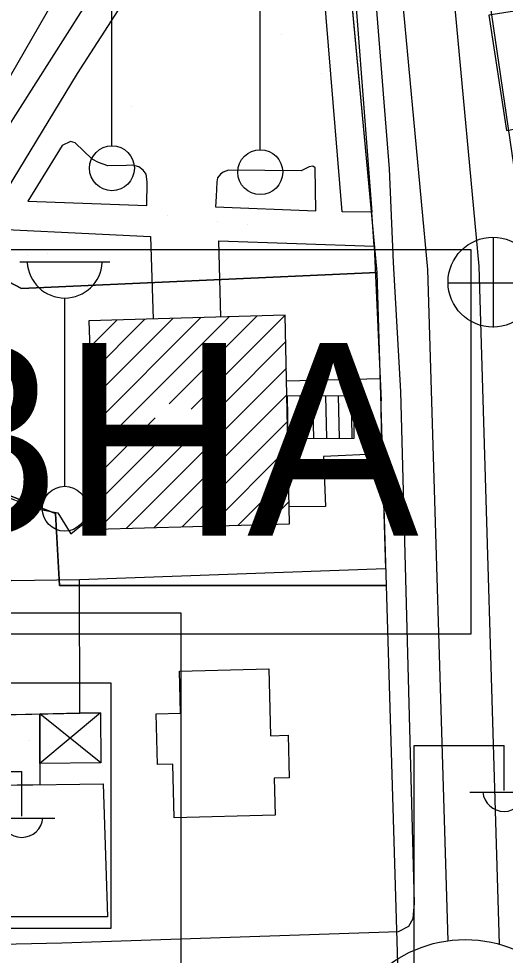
# Model space of a CAD drawing. Extents: x 417997 to 421451, y 4451742 to 4455216.
# Drawn here: x 419537.5 to 419575.4, y 4452801.4 to 4452874.4 of the extents above; entities that cross this region are included whole.
import ezdxf

# ---------------------------------------------------------------- set-up
doc = ezdxf.new("R2010")
doc.units = 0
for name, color, linetype in [('ADA', 7, 'Continuous'), ('ADAKENARI', 7, 'Continuous'), ('B_Betonzemin', 7, 'Continuous'), ('B_Kapi', 7, 'Continuous'), ('B_Merdiven', 7, 'Continuous'), ('B_Mesken', 7, 'Continuous'), ('B_Resmi', 7, 'Continuous'), ('B_Sundurma', 7, 'Continuous'), ('B_Tarama', 7, 'Continuous'), ('Default', 7, 'Continuous'), ('KALDIRIM', 7, 'Continuous'), ('KD_DAIRE', 7, 'Continuous'), ('LJ_SEMBOL', 7, 'Continuous'), ('PL_AYA_PARK_DINLENME', 7, 'Continuous'), ('PL_K_BHA', 7, 'Continuous'), ('PL_OZEL_DONATI', 7, 'Continuous'), ('S_Cad_Sok_Lambasi', 7, 'Continuous'), ('S_Elektrik_Diregi', 7, 'Continuous'), ('S_Rogar_Kapagi', 7, 'Continuous'), ('Sinir_Duvar_tek_tarafa_ait', 7, 'Continuous'), ('TR_PARKALANI', 7, 'Continuous'), ('TR_SAGLIKTESIS', 7, 'Continuous'), ('TR_YONETIMMERK', 7, 'Continuous'), ('Yol_Sose', 7, 'Continuous')]:
    doc.layers.add(name, color=color, linetype=linetype)

# ---------------------------------------------------------------- blocks, each defined once
blk = doc.blocks.new('POINT_DISPLAY')
at = {"layer": 'Default'}
blk.add_line((0, 0), (0, 0), dxfattribs=at)

msp = doc.modelspace()

# ---------------------------------------------------------------- linework, layer by layer
at = {"layer": 'ADA'}
for p, q in [((419537.707, 4452853.408), (419523.425, 4452860.906)), ((419537.707, 4452853.408), (419523.425, 4452860.906)), ((419565.404, 4452854.659), (419537.707, 4452853.408)), ((419565.404, 4452854.659), (419537.707, 4452853.408)), ((419514.244, 4452846.052), (419540.352, 4452835.88)), ((419514.244, 4452846.052), (419540.352, 4452835.88)), ((419540.352, 4452835.88), (419540.683, 4452830.257)), ((419540.352, 4452835.88), (419540.683, 4452830.257)), ((419540.683, 4452830.257), (419566.137, 4452830.257)), ((419540.683, 4452830.257), (419566.137, 4452830.257))]:
    msp.add_line(p, q, dxfattribs=at)
at = {"layer": 'ADAKENARI'}
for p, q in [((419559.407, 4452919.125), (419565.404, 4452854.659)), ((419559.407, 4452919.125), (419565.404, 4452854.659)), ((419565.404, 4452854.659), (419566.137, 4452830.257)), ((419565.404, 4452854.659), (419566.137, 4452830.257)), ((419566.137, 4452830.257), (419567.021, 4452800.801)), ((419566.137, 4452830.257), (419567.021, 4452800.801))]:
    msp.add_line(p, q, dxfattribs=at)
at = {"layer": 'B_Betonzemin'}
for points in [[(419557.903, 4452897.266), (419555.574, 4452888.309), (419550.919, 4452887.223), (419548.351, 4452879.954), (419542.048, 4452870.188), (419536.145, 4452860.456), (419533.057, 4452860.361)], [(419565.016, 4452859.371), (419562.717, 4452859.393), (419560.406, 4452887.506), (419557.812, 4452887.825), (419559.968, 4452896.67)], [(419531.705, 4452858.253), (419547.769, 4452857.468), (419547.966, 4452851.033)], [(419553.248, 4452851.188), (419553.111, 4452857.141), (419565.216, 4452856.724)], [(419565.675, 4452846.383), (419558.383, 4452846.196)], [(419565.819, 4452840.52), (419561.254, 4452840.304), (419561.415, 4452836.423), (419558.58, 4452836.386)], [(419530.478, 4452839.473), (419539.071, 4452836.199), (419540.533, 4452835.934), (419541.555, 4452834.296), (419543.491, 4452835.856)]]:
    msp.add_lwpolyline(points, dxfattribs=at)
for points in [[(419538.194, 4452860.225), (419547.481, 4452859.89), (419547.522, 4452861.736), (419547.42, 4452862.328), (419547.194, 4452862.642), (419546.864, 4452862.887), (419546.394, 4452863.027), (419545.888, 4452863.011), (419544.442, 4452862.979), (419543.711, 4452863.242), (419543.224, 4452863.504), (419541.903, 4452864.778), (419541.538, 4452864.884), (419540.892, 4452864.572)], [(419552.848, 4452859.774), (419560.672, 4452859.46), (419560.596, 4452862.82), (419560.422, 4452862.96), (419560.143, 4452862.891), (419559.515, 4452862.597), (419553.851, 4452862.627), (419553.432, 4452862.471), (419553.223, 4452862.332), (419552.995, 4452862.037), (419552.942, 4452861.741), (419552.903, 4452860.592)]]:
    msp.add_lwpolyline(points, close=True, dxfattribs=at)
at = {"layer": 'B_Kapi'}
for points in [[(419565.216, 4452856.724), (419565.016, 4452859.371)], [(419565.777, 4452841.897), (419565.751, 4452844.664)]]:
    msp.add_lwpolyline(points, dxfattribs=at)
at = {"layer": 'B_Merdiven'}
for p, q in [((419558.413, 4452845.028), (419558.479, 4452841.714)), ((419559.413, 4452845.031), (419559.479, 4452841.722)), ((419560.413, 4452845.034), (419560.48, 4452841.73)), ((419561.413, 4452845.036), (419561.48, 4452841.738)), ((419562.413, 4452845.039), (419562.48, 4452841.745)), ((419563.414, 4452845.042), (419563.48, 4452841.753))]:
    msp.add_line(p, q, dxfattribs=at)
msp.add_lwpolyline([(419558.473, 4452841.714), (419563.645, 4452841.754), (419563.639, 4452845.042), (419558.407, 4452845.028)], close=True, dxfattribs=at)
at = {"layer": 'B_Mesken'}
for points in [[(419574.14, 4452874.723), (419575.523, 4452865.729), (419585.859, 4452867.663), (419584.005, 4452876.294)], [(419526.097, 4452824.385), (419533.522, 4452820.114), (419542.26, 4452820.317), (419542.225, 4452830.689), (419536.948, 4452830.633), (419531.331, 4452833.356)], [(419550.032, 4452823.585), (419556.986, 4452823.765), (419557.121, 4452818.547), (419558.509, 4452818.583), (419558.594, 4452815.267), (419557.422, 4452815.237), (419557.497, 4452812.348), (419549.616, 4452812.144), (419549.508, 4452816.327), (419548.311, 4452816.296), (419548.209, 4452820.247), (419550.117, 4452820.297)], [(419539.139, 4452820.245), (419539.149, 4452814.73), (419535.594, 4452814.676), (419535.677, 4452818.825), (419533.522, 4452820.114)], [(419529.436, 4452814.582), (419544.09, 4452814.805), (419544.419, 4452804.415), (419526.537, 4452804.438)]]:
    msp.add_lwpolyline(points, close=True, dxfattribs=at)
at = {"layer": 'B_Resmi'}
msp.add_lwpolyline([(419542.964, 4452850.887), (419543.534, 4452834.649), (419558.607, 4452835.064), (419558.28, 4452851.336)], close=True, dxfattribs=at)
at = {"layer": 'B_Sundurma'}
for p, q in [((419543.873, 4452820.324), (419539.146, 4452816.374)), ((419543.895, 4452816.422), (419539.139, 4452820.245))]:
    msp.add_line(p, q, dxfattribs=at)
msp.add_lwpolyline([(419542.26, 4452820.328), (419543.873, 4452820.324), (419543.895, 4452816.422), (419539.146, 4452816.374), (419539.139, 4452820.245)], close=True, dxfattribs=at)
at = {"layer": 'B_Tarama'}
for p, q in [((419543.108, 4452846.788), (419547.335, 4452851.015)), ((419543.18, 4452844.738), (419549.52, 4452851.079)), ((419543.251, 4452842.689), (419551.705, 4452851.143)), ((419543.323, 4452840.64), (419553.891, 4452851.207)), ((419549.23, 4452844.425), (419556.076, 4452851.271)), ((419550.931, 4452844.004), (419558.261, 4452851.335)), ((419543.036, 4452848.837), (419545.149, 4452850.951)), ((419553.481, 4452844.433), (419558.321, 4452849.274)), ((419545.883, 4452834.714), (419558.363, 4452847.194)), ((419548.065, 4452834.774), (419558.405, 4452845.115)), ((419543.395, 4452838.59), (419548.143, 4452843.338)), ((419550.246, 4452834.834), (419558.447, 4452843.035)), ((419543.467, 4452836.541), (419549.678, 4452842.752)), ((419543.702, 4452834.654), (419551.79, 4452842.742)), ((419552.427, 4452834.894), (419558.489, 4452840.956)), ((419554.609, 4452834.954), (419558.53, 4452838.876)), ((419556.79, 4452835.014), (419558.572, 4452836.796))]:
    msp.add_line(p, q, dxfattribs=at)
at = {"layer": 'KALDIRIM'}
for p, q in [((419573.393, 4452855.15), (419566.327, 4452931.112)), ((419573.393, 4452855.15), (419566.327, 4452931.112)), ((419569.398, 4452854.905), (419562.946, 4452924.268)), ((419569.398, 4452854.905), (419562.946, 4452924.268)), ((419570.97, 4452802.562), (419569.398, 4452854.905)), ((419570.97, 4452802.562), (419569.398, 4452854.905)), ((419574.98, 4452802.29), (419573.393, 4452855.15)), ((419574.98, 4452802.29), (419573.393, 4452855.15))]:
    msp.add_line(p, q, dxfattribs=at)
at = {"layer": 'KD_DAIRE'}
msp.add_circle((419572.311, 4452792.652), 10, dxfattribs=at)
msp.add_circle((419572.311, 4452792.652), 10, dxfattribs=at)
at = {"layer": 'LJ_SEMBOL'}
for p, q in [((419550.156, 4452828.101), (419520.156, 4452828.101)), ((419550.156, 4452828.101), (419520.156, 4452828.101)), ((419550.156, 4452798.101), (419550.156, 4452828.101)), ((419550.156, 4452798.101), (419550.156, 4452828.101)), ((419544.701, 4452822.647), (419525.61, 4452822.647)), ((419544.701, 4452822.647), (419525.61, 4452822.647)), ((419544.701, 4452803.556), (419544.701, 4452822.647)), ((419544.701, 4452803.556), (419544.701, 4452822.647)), ((419525.61, 4452803.556), (419544.701, 4452803.556)), ((419525.61, 4452803.556), (419544.701, 4452803.556))]:
    msp.add_line(p, q, dxfattribs=at)
msp.add_lwpolyline([(419522.74, 4452856.46), (419572.74, 4452856.46), (419572.74, 4452826.46), (419522.74, 4452826.46), (419522.74, 4452856.46), (419572.74, 4452856.46)], dxfattribs=at)
msp.add_lwpolyline([(419522.74, 4452856.46), (419572.74, 4452856.46), (419572.74, 4452826.46), (419522.74, 4452826.46), (419522.74, 4452856.46), (419572.74, 4452856.46)], dxfattribs=at)
msp.add_lwpolyline([(419520.156, 4452798.101), (419550.156, 4452798.101), (419550.156, 4452828.101), (419520.156, 4452828.101)], close=True, dxfattribs=at)
msp.add_lwpolyline([(419520.156, 4452798.101), (419550.156, 4452798.101), (419550.156, 4452828.101), (419520.156, 4452828.101)], close=True, dxfattribs=at)
at = {"layer": 'PL_AYA_PARK_DINLENME'}
msp.add_lwpolyline([(419559.407, 4452919.125), (419565.404, 4452854.659), (419537.707, 4452853.408), (419523.425, 4452860.906)], close=True, dxfattribs=at)
msp.add_lwpolyline([(419559.407, 4452919.125), (419565.404, 4452854.659), (419537.707, 4452853.408), (419523.425, 4452860.906)], close=True, dxfattribs=at)
at = {"layer": 'PL_K_BHA'}
msp.add_lwpolyline([(419514.244, 4452846.052), (419523.425, 4452860.906), (419537.707, 4452853.408), (419565.404, 4452854.659), (419566.137, 4452830.257), (419540.683, 4452830.257), (419540.352, 4452835.88)], close=True, dxfattribs=at)
msp.add_lwpolyline([(419514.244, 4452846.052), (419523.425, 4452860.906), (419537.707, 4452853.408), (419565.404, 4452854.659), (419566.137, 4452830.257), (419540.683, 4452830.257), (419540.352, 4452835.88)], close=True, dxfattribs=at)
at = {"layer": 'PL_OZEL_DONATI'}
msp.add_lwpolyline([(419567.021, 4452800.801), (419528.777, 4452798.176), (419499.673, 4452816.036), (419498.35, 4452820.335), (419514.244, 4452846.052), (419540.352, 4452835.88), (419540.683, 4452830.257), (419566.137, 4452830.257)], close=True, dxfattribs=at)
msp.add_lwpolyline([(419567.021, 4452800.801), (419528.777, 4452798.176), (419499.673, 4452816.036), (419498.35, 4452820.335), (419514.244, 4452846.052), (419540.352, 4452835.88), (419540.683, 4452830.257), (419566.137, 4452830.257)], close=True, dxfattribs=at)
at = {"layer": 'S_Cad_Sok_Lambasi'}
for p, q in [((419544.765, 4452864.538), (419544.765, 4452879.214)), ((419556.329, 4452864.234), (419556.329, 4452878.909)), ((419537.587, 4452855.498), (419544.587, 4452855.498)), ((419541.087, 4452837.997), (419541.087, 4452852.673))]:
    msp.add_line(p, q, dxfattribs=at)
for centre in [(419544.765, 4452862.788), (419556.329, 4452862.484), (419541.087, 4452836.247)]:
    msp.add_circle(centre, 1.75, dxfattribs=at)
msp.add_arc((419541.087, 4452855.602), 2.929, 183.298, 356.90719, dxfattribs=at)
at = {"layer": 'S_Elektrik_Diregi'}
for p, q in [((419568.337, 4452800.286), (419568.337, 4452817.786)), ((419568.337, 4452817.786), (419575.337, 4452817.786)), ((419575.337, 4452814.286), (419575.337, 4452817.786)), ((419530.728, 4452815.767), (419537.728, 4452815.767)), ((419537.728, 4452812.267), (419537.728, 4452815.767)), ((419572.677, 4452814.146), (419577.927, 4452814.146)), ((419535.068, 4452812.127), (419540.318, 4452812.127))]:
    msp.add_line(p, q, dxfattribs=at)
for centre in [(419575.338, 4452814.299), (419537.728, 4452812.28)]:
    msp.add_arc(centre, 1.658, 184.83843, 355.14641, dxfattribs=at)
at = {"layer": 'S_Rogar_Kapagi'}
for p, q in [((419574.524, 4452850.379), (419574.524, 4452857.379)), ((419570.954, 4452853.844), (419577.954, 4452853.844))]:
    msp.add_line(p, q, dxfattribs=at)
msp.add_circle((419574.47, 4452853.908), 3.5, dxfattribs=at)
at = {"layer": 'Sinir_Duvar_tek_tarafa_ait'}
for points in [[(419533.057, 4452860.361), (419533.947, 4452861.747), (419546.18, 4452881.009), (419549.797, 4452889.393), (419550.921, 4452891.932), (419551.657, 4452893.114), (419553.302, 4452895.235), (419555.014, 4452896.589), (419555.956, 4452897.075), (419557.438, 4452897.28), (419557.903, 4452897.266)], [(419559.968, 4452896.67), (419560.781, 4452896.054), (419561.439, 4452894.834), (419562.008, 4452893.056), (419563.229, 4452882.779), (419565.016, 4452859.371)], [(419565.216, 4452856.724), (419565.751, 4452844.664)], [(419565.777, 4452841.897), (419566.091, 4452831.56), (419542.225, 4452830.689)]]:
    msp.add_lwpolyline(points, dxfattribs=at)
at = {"layer": 'Yol_Sose'}
for points in [[(419649.092, 4452874.82), (419614.412, 4452866.344), (419577.883, 4452857.842), (419577.095, 4452857.935), (419576.838, 4452858.087), (419570.897, 4452898.516), (419571.02, 4452899.046), (419571.157, 4452899.379), (419571.628, 4452899.832), (419571.765, 4452899.937), (419603.408, 4452915.053), (419632.609, 4452929.22), (419634.096, 4452929.823), (419671.372, 4452939.159), (419686.352, 4452942.891)], [(419551.126, 4452894.837), (419531.936, 4452861.531), (419521.381, 4452844.531), (419521.362, 4452844.148), (419521.448, 4452843.834), (419522.047, 4452843.198)], [(419504.303, 4452816.498), (419522.617, 4452805.318), (419524.407, 4452804.531), (419531.348, 4452802.67), (419534.898, 4452802.279), (419540.87, 4452802.403), (419567.11, 4452803.296), (419567.912, 4452803.711), (419568.245, 4452804.302), (419568.353, 4452805.485), (419567.284, 4452845.392), (419566.707, 4452855.441), (419566.4, 4452862.738), (419564.543, 4452886.183)]]:
    msp.add_lwpolyline(points, dxfattribs=at)

# ---------------------------------------------------------------- block references
at = {"layer": 'TR_PARKALANI', "xscale": 0.1, "yscale": 0.10000000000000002}
for p in [(419557.969, 4452873.199), (419557.969, 4452873.199), (419561.081, 4452870.202), (419561.081, 4452870.202), (419546.309, 4452867.597), (419546.309, 4452867.597), (419549.078, 4452859.087), (419549.078, 4452859.087), (419552.969, 4452858.618), (419552.969, 4452858.618), (419555.364, 4452858.427), (419555.364, 4452858.427), (419539.724, 4452856.107), (419539.724, 4452856.107), (419538.197, 4452856.013), (419538.197, 4452856.013)]:
    msp.add_blockref('POINT_DISPLAY', p, dxfattribs=at)
at = {"layer": 'TR_SAGLIKTESIS', "xscale": 0.1, "yscale": 0.10000000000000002}
for p in [(419538.35, 4452818.176), (419538.35, 4452818.176), (419558.35, 4452818.176), (419558.35, 4452818.176)]:
    msp.add_blockref('POINT_DISPLAY', p, dxfattribs=at)
at = {"layer": 'TR_YONETIMMERK', "xscale": 0.1, "yscale": 0.10000000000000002}
msp.add_blockref('POINT_DISPLAY', (419564.244, 4452830.257), dxfattribs=at)
msp.add_blockref('POINT_DISPLAY', (419564.244, 4452830.257), dxfattribs=at)

# ---------------------------------------------------------------- texts
at = {"layer": 'LJ_SEMBOL'}
msp.add_text('BHA', height=15, dxfattribs=at).set_placement((419527.441, 4452834.153))
msp.add_text('BHA', height=15, dxfattribs=at).set_placement((419527.441, 4452834.153))

doc.saveas('drawing.dxf')
